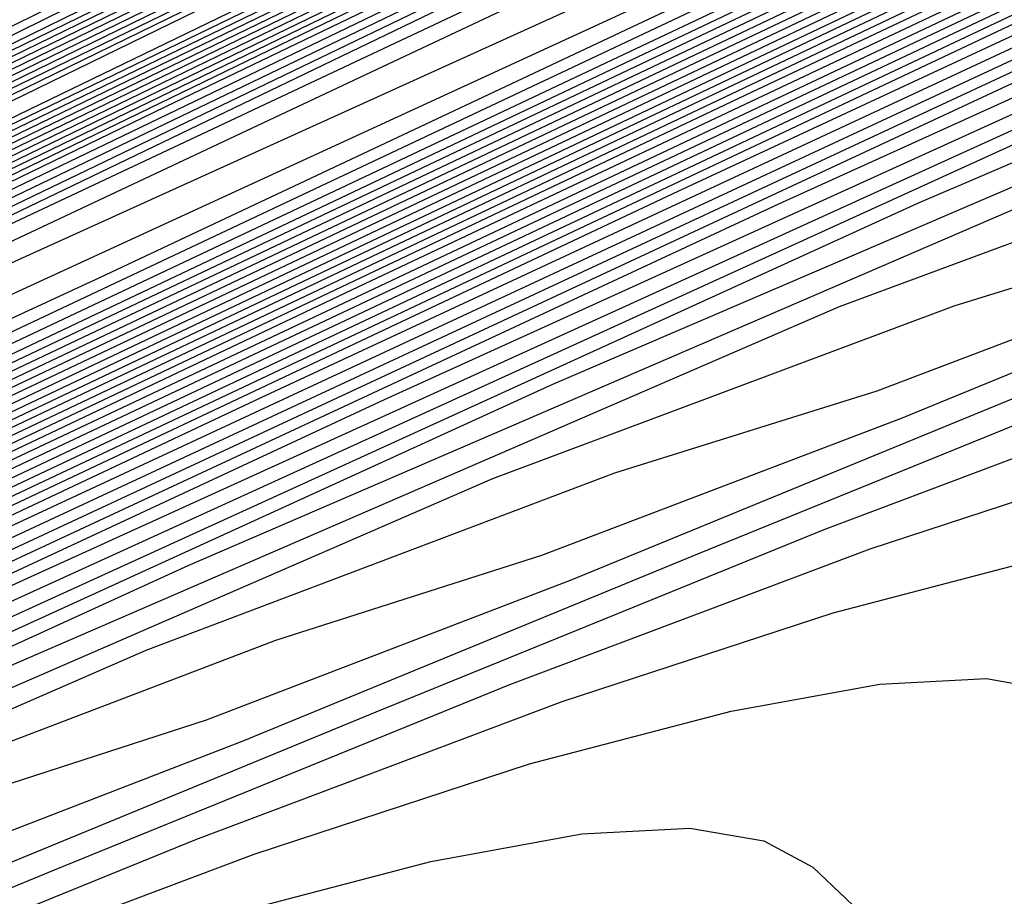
# Model space of a CAD drawing. Extents: x 3249832 to 3255657, y 13789405 to 13793316.
# Tile 527 of 656: x 3254750.23 to 3254753.07, y 13790602.14 to 13790604.67. Entities that reach past the tile are written whole.
import ezdxf

# ---------------------------------------------------------------- set-up
doc = ezdxf.new("R2010")
doc.units = 0
doc.header["$LTSCALE"] = 100
doc.header["$MEASUREMENT"] = 0
for name, color, linetype in [('GRATIO_CON', 10, 'CONTINUOUS'), ('GRATIO_ICON', 7, 'CONTINUOUS'), ('TARGETS_EAST', 7, 'CONTINUOUS')]:
    doc.layers.add(name, color=color, linetype=linetype)

# ---------------------------------------------------------------- blocks, each defined once
blk = doc.blocks.new('Gratio_032316_contours')
at = {"layer": 'GRATIO_CON', "color": 1, "linetype": 'Continuous', "flags": 128}
for points in [[(3254642.139, 13790551.7053), (3254660.6124, 13790560.6687), (3254682.3072, 13790571.2723), (3254700.7352, 13790580.305), (3254711.0317, 13790585.3564), (3254714.825, 13790587.2199), (3254715.3665, 13790587.4896), (3254715.3659, 13790587.4937), (3254715.3657, 13790587.4969), (3254715.3666, 13790587.4975), (3254715.9081, 13790587.7572), (3254719.6861, 13790589.589), (3254729.9352, 13790594.5687), (3254748.2689, 13790603.4881), (3254769.8147, 13790614.0012), (3254788.079, 13790622.9777)], [(3254643.9573, 13790552.6097), (3254661.9705, 13790561.3498), (3254683.1246, 13790571.6892), (3254701.0934, 13790580.4969), (3254711.1333, 13790585.4226), (3254714.8321, 13790587.2398), (3254715.3601, 13790587.5029), (3254715.3596, 13790587.5069), (3254715.3595, 13790587.5098), (3254715.3603, 13790587.5104), (3254715.8805, 13790587.7597), (3254719.5093, 13790589.5191), (3254729.3537, 13790594.3022), (3254746.9632, 13790602.8693), (3254767.6581, 13790612.9672), (3254785.2011, 13790621.5892)], [(3254645.7757, 13790553.5142), (3254663.3285, 13790562.0309), (3254683.9419, 13790572.1067), (3254701.4513, 13790580.6909), (3254711.2342, 13790585.4933), (3254714.8385, 13790587.2659), (3254715.3542, 13790587.5212), (3254715.853, 13790587.7617), (3254719.3325, 13790589.4492), (3254728.7721, 13790594.0356), (3254745.6576, 13790602.2505), (3254765.5015, 13790611.9331), (3254782.3232, 13790620.2006)], [(3254647.5941, 13790554.4186), (3254664.6865, 13790562.712), (3254684.7593, 13790572.5235), (3254701.8095, 13790580.8826), (3254711.336, 13790585.5591), (3254714.8458, 13790587.2852), (3254715.348, 13790587.5339), (3254715.8254, 13790587.7641), (3254719.1557, 13790589.3793), (3254728.1905, 13790593.7691), (3254744.3519, 13790601.6317), (3254763.3449, 13790610.8991), (3254779.4453, 13790618.8121)], [(3254651.2308, 13790556.2274), (3254667.4026, 13790564.0741), (3254686.3942, 13790573.3572), (3254702.526, 13790581.266), (3254711.5395, 13790585.6907), (3254714.8603, 13790587.3239), (3254715.3355, 13790587.5594), (3254715.7702, 13790587.7691), (3254718.8022, 13790589.2396), (3254727.0274, 13790593.236), (3254741.7406, 13790600.3941), (3254759.0318, 13790608.8311), (3254773.6894, 13790616.035)], [(3254653.0492, 13790557.1319), (3254668.7606, 13790564.7552), (3254687.2116, 13790573.774), (3254702.8843, 13790581.4577), (3254711.6412, 13790585.7564), (3254714.8676, 13790587.3433), (3254715.3293, 13790587.5721), (3254715.7426, 13790587.7716), (3254718.6254, 13790589.1697), (3254726.4458, 13790592.9695), (3254740.435, 13790599.7753), (3254756.8752, 13790607.7971), (3254770.8115, 13790614.6465), (3254778.5294, 13790618.5309)], [(3254646.2517, 13790553.9528), (3254654.8675, 13790558.0363), (3254670.1186, 13790565.4362), (3254688.0291, 13790574.1908), (3254703.2426, 13790581.6494), (3254711.743, 13790585.8222), (3254714.8749, 13790587.3627), (3254715.3231, 13790587.5848), (3254715.7151, 13790587.774), (3254718.4486, 13790589.0998), (3254725.8643, 13790592.703), (3254739.1294, 13790599.1565), (3254754.7186, 13790606.7631), (3254767.9336, 13790613.258), (3254775.252, 13790616.9413)], [(3254648.3232, 13790554.9771), (3254656.6859, 13790558.9407), (3254671.4766, 13790566.1173), (3254688.8465, 13790574.6076), (3254703.6008, 13790581.8411), (3254711.8447, 13790585.888), (3254714.8821, 13790587.382), (3254715.3169, 13790587.5976), (3254715.6875, 13790587.7765), (3254718.2718, 13790589.03), (3254725.2827, 13790592.4364), (3254737.8237, 13790598.5377), (3254752.562, 13790605.7291), (3254765.0557, 13790611.8694), (3254771.9746, 13790615.3518)], [(3254652.466, 13790557.0257), (3254660.3226, 13790560.7496), (3254674.1927, 13790567.4794), (3254690.4813, 13790575.4413), (3254704.3173, 13790582.2246), (3254712.0482, 13790586.0196), (3254714.8967, 13790587.4207), (3254715.3044, 13790587.623), (3254715.6323, 13790587.7815), (3254717.9183, 13790588.8903), (3254724.1196, 13790591.9033), (3254735.2124, 13790597.3001), (3254748.2489, 13790603.6611), (3254759.2998, 13790609.0924), (3254765.4198, 13790612.1726), (3254767.5973, 13790613.3706), (3254767.8046, 13790613.628), (3254767.8447, 13790613.807), (3254768.8446, 13790614.4523), (3254771.7623, 13790616.0293)], [(3254651.241, 13790556.5836), (3254654.5375, 13790558.0501), (3254662.141, 13790561.654), (3254675.5507, 13790568.1605), (3254691.2988, 13790575.8581), (3254704.6756, 13790582.4163), (3254712.1499, 13790586.0854), (3254714.904, 13790587.4401), (3254715.2982, 13790587.6357), (3254715.6047, 13790587.7839), (3254717.7415, 13790588.8204), (3254723.538, 13790591.6368), (3254733.9068, 13790596.6813), (3254746.0923, 13790602.627), (3254756.4219, 13790607.7038), (3254762.1424, 13790610.583), (3254764.1778, 13790611.7028), (3254764.3715, 13790611.9434), (3254764.4337, 13790612.1232), (3254765.5415, 13790612.8137), (3254768.7386, 13790614.5249), (3254774.566, 13790617.5186)]]:
    blk.add_lwpolyline(points, dxfattribs=at)
at = {"layer": 'GRATIO_CON', "color": 5, "linetype": 'Continuous', "flags": 128}
for points in [[(3254645.4599, 13790553.036), (3254663.069, 13790561.7623), (3254683.7862, 13790571.9554), (3254701.3959, 13790580.5965), (3254711.2365, 13790585.4241), (3254714.8618, 13790587.205), (3254715.3792, 13790587.4629), (3254715.3785, 13790587.4674), (3254715.3782, 13790587.4709), (3254715.379, 13790587.4719), (3254715.9133, 13790587.7279), (3254719.64, 13790589.5343), (3254729.7495, 13790594.4457), (3254747.8375, 13790603.2357), (3254769.1201, 13790613.5531), (3254787.2186, 13790622.2657)], [(3254649.9599, 13790555.2348), (3254666.4373, 13790563.4004), (3254685.823, 13790572.9383), (3254702.301, 13790581.0241), (3254711.5092, 13790585.5415), (3254714.9015, 13790587.208), (3254715.3856, 13790587.4496), (3254715.3848, 13790587.4542), (3254715.3844, 13790587.458), (3254715.3852, 13790587.4591), (3254715.9013, 13790587.7061), (3254719.4996, 13790589.4499), (3254729.2606, 13790594.1916), (3254746.7248, 13790602.6782), (3254767.2733, 13790612.6396), (3254784.7474, 13790621.0516)], [(3254645.8078, 13790553.0477), (3254654.4599, 13790557.4337), (3254669.8056, 13790565.0385), (3254687.8597, 13790573.9222), (3254703.2055, 13790581.4548), (3254711.7805, 13790585.6657), (3254714.9395, 13790587.2206), (3254715.3915, 13790587.4448), (3254715.8892, 13790587.6839), (3254719.3592, 13790589.3654), (3254728.7717, 13790593.9374), (3254745.612, 13790602.1206), (3254765.4264, 13790611.7261), (3254782.2763, 13790619.8376)], [(3254650.9146, 13790555.5543), (3254658.9599, 13790559.6325), (3254673.1739, 13790566.6765), (3254689.8966, 13790574.9051), (3254704.1107, 13790581.8824), (3254712.0533, 13790585.783), (3254714.9794, 13790587.2235), (3254715.3982, 13790587.4313), (3254715.8776, 13790587.6614), (3254719.2191, 13790589.2805), (3254728.2829, 13790593.683), (3254744.4993, 13790601.563), (3254763.5796, 13790610.8126), (3254779.8051, 13790618.6235)], [(3254649.0895, 13790554.2614), (3254654.3182, 13790556.9458), (3254657.5919, 13790558.6919), (3254661.1283, 13790560.5677), (3254667.9599, 13790564.0302), (3254679.9106, 13790569.9526), (3254693.9704, 13790576.8709), (3254705.921, 13790582.737), (3254712.5988, 13790586.0165), (3254715.0585, 13790587.2285), (3254715.4093, 13790587.4057), (3254715.4091, 13790587.4086), (3254715.4097, 13790587.4091), (3254715.4114, 13790587.4072), (3254715.8544, 13790587.617), (3254718.939, 13790589.1106), (3254727.3053, 13790593.1741), (3254742.2739, 13790600.4477), (3254759.8859, 13790608.9855), (3254774.8628, 13790616.1954)], [(3254652.9316, 13790556.1611), (3254659.0279, 13790559.2737), (3254662.7531, 13790561.2358), (3254666.2352, 13790563.0744), (3254672.4599, 13790566.2291), (3254683.2789, 13790571.5906), (3254696.0073, 13790577.8537), (3254706.8262, 13790583.1644), (3254712.8717, 13790586.1333), (3254715.0984, 13790587.2306), (3254715.416, 13790587.3911), (3254715.416, 13790587.3939), (3254715.4167, 13790587.3946), (3254715.4184, 13790587.393), (3254715.843, 13790587.5942), (3254718.799, 13790589.0255), (3254726.8166, 13790592.9197), (3254741.1612, 13790599.8901), (3254758.039, 13790608.072), (3254772.3917, 13790614.9813)], [(3254648.5889, 13790553.912), (3254656.7738, 13790558.0608), (3254663.7375, 13790561.6017), (3254667.9142, 13790563.7796), (3254671.342, 13790565.581), (3254676.9599, 13790568.4279), (3254686.6472, 13790573.2286), (3254698.0442, 13790578.8366), (3254707.7315, 13790583.5918), (3254713.1445, 13790586.2502), (3254715.1383, 13790587.2327), (3254715.4228, 13790587.3765), (3254715.4229, 13790587.3793), (3254715.4236, 13790587.3802), (3254715.4253, 13790587.3788), (3254715.8315, 13790587.5713), (3254718.659, 13790588.9404), (3254726.3278, 13790592.6653), (3254740.0485, 13790599.3324), (3254756.1922, 13790607.1585), (3254769.9205, 13790613.7673), (3254777.6832, 13790617.4194)], [(3254651.4104, 13790555.3035), (3254660.616, 13790559.9605), (3254668.4472, 13790563.9297), (3254673.0754, 13790566.3235), (3254676.4489, 13790568.0877), (3254681.4599, 13790570.6267), (3254690.0155, 13790574.8666), (3254700.0811, 13790579.8195), (3254708.6367, 13790584.0191), (3254713.4173, 13790586.367), (3254715.1783, 13790587.2348), (3254715.4296, 13790587.362), (3254715.4297, 13790587.3647), (3254715.4306, 13790587.3657), (3254715.4323, 13790587.3646), (3254715.8201, 13790587.5485), (3254718.5189, 13790588.8554), (3254725.8391, 13790592.4108), (3254738.9357, 13790598.7748), (3254754.3453, 13790606.2449), (3254767.4494, 13790612.5532), (3254774.8722, 13790616.0455)], [(3254647.5106, 13790553.2224), (3254657.0534, 13790558.0863), (3254668.3003, 13790563.7598), (3254677.8665, 13790568.5857), (3254683.3978, 13790571.4112), (3254686.6626, 13790573.101), (3254690.46, 13790575.0244), (3254696.7522, 13790578.1426), (3254704.1549, 13790581.7852), (3254710.4471, 13790584.8739), (3254713.963, 13790586.6006), (3254715.2582, 13790587.2389), (3254715.4431, 13790587.3328), (3254715.4435, 13790587.3354), (3254715.4445, 13790587.3367), (3254715.4462, 13790587.3361), (3254715.7971, 13790587.5028), (3254718.2389, 13790588.6852), (3254724.8615, 13790591.9019), (3254736.7103, 13790597.6595), (3254750.6516, 13790604.4179), (3254762.5071, 13790610.1251), (3254769.2501, 13790613.2977), (3254772.4608, 13790614.7267)], [(3254691.7695, 13790575.6077), (3254694.96, 13790577.2233), (3254700.1205, 13790579.7806), (3254706.1918, 13790582.7681), (3254711.3523, 13790585.3012), (3254714.2359, 13790586.7174), (3254715.2981, 13790587.241), (3254715.4499, 13790587.3183), (3254715.4504, 13790587.3208), (3254715.4515, 13790587.3223), (3254715.4532, 13790587.3219), (3254715.7857, 13790587.4799), (3254718.0989, 13790588.6002), (3254724.3728, 13790591.6475), (3254735.5976, 13790597.1019), (3254748.8048, 13790603.5044), (3254760.036, 13790608.911), (3254766.439, 13790611.9238), (3254769.587, 13790613.3281), (3254772.1591, 13790614.4553)], [(3254687.2858, 13790573.2417), (3254693.7202, 13790576.4989), (3254696.8763, 13790578.1144), (3254699.46, 13790579.4221), (3254703.4888, 13790581.4187), (3254708.2287, 13790583.751), (3254712.2575, 13790585.7286), (3254714.5087, 13790586.8342), (3254715.338, 13790587.2431), (3254715.4567, 13790587.3037), (3254715.4573, 13790587.3062), (3254715.4584, 13790587.3078), (3254715.4602, 13790587.3077), (3254715.7742, 13790587.4571), (3254717.9589, 13790588.5151), (3254723.884, 13790591.393), (3254734.4849, 13790596.5443), (3254746.9579, 13790602.5908), (3254757.5648, 13790607.6969), (3254763.628, 13790610.5499), (3254766.7132, 13790611.9296), (3254769.4468, 13790613.139), (3254773.8018, 13790615.1582)], [(3254691.9954, 13790575.5697), (3254698.8813, 13790579.0427), (3254701.9832, 13790580.621), (3254703.96, 13790581.621), (3254706.8571, 13790583.0567), (3254710.2655, 13790584.7338), (3254713.1627, 13790586.1559), (3254714.7816, 13790586.951), (3254715.378, 13790587.2452), (3254715.4634, 13790587.2891), (3254715.4641, 13790587.2915), (3254715.4654, 13790587.2933), (3254715.4671, 13790587.2935), (3254715.7628, 13790587.4342), (3254717.8189, 13790588.43), (3254723.3953, 13790591.1386), (3254733.3722, 13790595.9866), (3254745.1111, 13790601.6773), (3254755.0937, 13790606.4829), (3254760.817, 13790609.176), (3254763.8393, 13790610.531), (3254766.7345, 13790611.8227), (3254771.4153, 13790614)], [(3254687.5111, 13790573.2582), (3254701.4147, 13790580.2257), (3254709.2037, 13790584.1304), (3254712.1969, 13790585.6344), (3254712.96, 13790586.0188), (3254713.5937, 13790586.3332), (3254714.3394, 13790586.7008), (3254714.9737, 13790587.0132), (3254715.3288, 13790587.1891), (3254715.4606, 13790587.2552), (3254715.4811, 13790587.2651), (3254715.7399, 13790587.3885), (3254717.5388, 13790588.2599), (3254722.4177, 13790590.6297), (3254731.1468, 13790594.8713), (3254741.4174, 13790599.8502), (3254750.1514, 13790604.0547), (3254755.1949, 13790606.4282), (3254758.0917, 13790607.7338), (3254761.31, 13790609.19), (3254766.6422, 13790611.6836), (3254773.1773, 13790614.7751)], [(3254650.9017, 13790554.6653), (3254658.8371, 13790558.7771), (3254673.0892, 13790565.9887), (3254689.8746, 13790574.4203), (3254704.1484, 13790581.5711), (3254712.1263, 13790585.5666), (3254715.0665, 13790587.04), (3254715.4881, 13790587.251), (3254715.7284, 13790587.3657), (3254717.3988, 13790588.1749), (3254721.929, 13790590.3752), (3254730.0341, 13790594.3137), (3254739.5705, 13790598.9367), (3254747.6802, 13790602.8407), (3254752.3838, 13790605.0543), (3254755.2179, 13790606.3353), (3254758.5977, 13790607.8737), (3254764.2556, 13790610.5253), (3254771.1907, 13790613.8082)], [(3254652.1037, 13790555.2502), (3254659.8925, 13790559.2859), (3254673.8812, 13790566.3638), (3254690.3563, 13790574.639), (3254704.3657, 13790581.6567), (3254712.195, 13790585.5772), (3254715.0794, 13790587.0229), (3254715.4916, 13790587.2315), (3254715.4923, 13790587.2341), (3254715.4936, 13790587.2363), (3254715.4952, 13790587.2371), (3254715.717, 13790587.343), (3254717.2588, 13790588.0898), (3254721.4402, 13790590.1208), (3254728.9214, 13790593.7561), (3254737.7237, 13790598.0232), (3254745.2091, 13790601.6266), (3254749.5728, 13790603.6804), (3254752.344, 13790604.9367), (3254755.8855, 13790606.5574), (3254761.8691, 13790609.3671), (3254769.2041, 13790612.8413), (3254776.1088, 13790616.118)], [(3254650.5295, 13790554.2765), (3254653.3056, 13790555.8352), (3254660.9478, 13790559.7949), (3254674.6731, 13790566.7396), (3254690.838, 13790574.8591), (3254704.5835, 13790581.7451), (3254712.2651, 13790585.5926), (3254715.0949, 13790587.012), (3254715.4992, 13790587.2173), (3254715.4997, 13790587.2202), (3254715.5008, 13790587.2224), (3254715.5022, 13790587.2231), (3254715.7056, 13790587.3202), (3254717.1188, 13790588.0047), (3254720.9515, 13790589.8664), (3254727.8087, 13790593.1984), (3254735.8769, 13790597.1097), (3254742.7379, 13790600.4126), (3254746.7617, 13790602.3065), (3254749.4702, 13790603.5381), (3254753.1732, 13790605.2411), (3254759.4825, 13790608.2089), (3254767.2174, 13790611.8744), (3254774.4989, 13790615.3301)], [(3254653.0399, 13790555.5064), (3254655.7096, 13790557.0052), (3254663.0585, 13790560.8129), (3254676.257, 13790567.4911), (3254691.8012, 13790575.2992), (3254705.0188, 13790581.9215), (3254712.405, 13790585.6223), (3254715.1255, 13790586.9884), (3254715.5137, 13790587.187), (3254715.5139, 13790587.1907), (3254715.5149, 13790587.1935), (3254715.5162, 13790587.1948), (3254715.6827, 13790587.2745), (3254716.8387, 13790587.8346), (3254719.9739, 13790589.3575), (3254725.5832, 13790592.0832), (3254732.1832, 13790595.2826), (3254737.7956, 13790597.9844), (3254741.1396, 13790599.5586), (3254743.7225, 13790600.741), (3254747.7487, 13790602.6085), (3254754.7095, 13790605.8925), (3254763.2441, 13790609.9406), (3254771.2789, 13790613.7544)], [(3254692.2829, 13790575.5193), (3254705.2366, 13790582.0098), (3254712.4751, 13790585.6374), (3254715.1409, 13790586.9771), (3254715.5211, 13790587.1724), (3254715.5211, 13790587.1764), (3254715.522, 13790587.1793), (3254715.5233, 13790587.1807), (3254715.6712, 13790587.2517), (3254716.6987, 13790587.7496), (3254719.4852, 13790589.103), (3254724.4705, 13790591.5255), (3254730.3363, 13790594.3691), (3254735.3245, 13790596.7704), (3254738.3286, 13790598.1847), (3254740.8487, 13790599.3424), (3254745.0364, 13790601.2922), (3254752.3229, 13790604.7343), (3254761.2575, 13790608.9736), (3254769.6689, 13790612.9665), (3254775.8378, 13790615.8811)], [(3254677.8408, 13790568.2426), (3254692.7645, 13790575.7394), (3254705.4543, 13790582.0981), (3254712.5451, 13790585.6526), (3254715.1564, 13790586.9658), (3254715.5285, 13790587.1578), (3254715.5284, 13790587.1621), (3254715.5291, 13790587.1652), (3254715.5303, 13790587.1667), (3254715.6598, 13790587.2289), (3254716.5587, 13790587.6645), (3254718.9964, 13790588.8486), (3254723.3578, 13790590.9679), (3254728.4895, 13790593.4556), (3254732.8533, 13790595.5563), (3254735.5176, 13790596.8108), (3254737.9749, 13790597.9438), (3254742.3242, 13790599.9759), (3254749.9364, 13790603.5761), (3254759.2708, 13790608.0067), (3254768.0589, 13790612.1786), (3254774.5039, 13790615.224)], [(3254678.6327, 13790568.6184), (3254693.2462, 13790575.9595), (3254705.672, 13790582.1864), (3254712.6152, 13790585.6677), (3254715.1718, 13790586.9544), (3254715.5359, 13790587.1432), (3254715.5356, 13790587.1479), (3254715.5363, 13790587.151), (3254715.5373, 13790587.1526), (3254715.6484, 13790587.2061), (3254716.4187, 13790587.5794), (3254718.5077, 13790588.5941), (3254722.2451, 13790590.4102), (3254726.6426, 13790592.542), (3254730.3822, 13790594.3422), (3254732.7065, 13790595.4369), (3254735.101, 13790596.5452), (3254739.6119, 13790598.6596), (3254747.5498, 13790602.4179), (3254757.2842, 13790607.0398), (3254766.4489, 13790611.3907), (3254773.17, 13790614.5669)], [(3254680.2165, 13790569.3699), (3254694.2095, 13790576.3997), (3254706.1075, 13790582.363), (3254712.7553, 13790585.698), (3254715.2027, 13790586.9318), (3254715.5507, 13790587.114), (3254715.5501, 13790587.1193), (3254715.5505, 13790587.1228), (3254715.5514, 13790587.1245), (3254715.6255, 13790587.1605), (3254716.1386, 13790587.4093), (3254717.5302, 13790588.0852), (3254720.0197, 13790589.295), (3254722.9489, 13790590.715), (3254725.4399, 13790591.9141), (3254727.0844, 13790592.6891), (3254729.3534, 13790593.7481), (3254734.1874, 13790596.027), (3254742.7767, 13790600.1014), (3254753.3109, 13790605.106), (3254763.2289, 13790609.8149), (3254770.5022, 13790613.2526), (3254775.2309, 13790615.445)], [(3254681.0084, 13790569.7457), (3254694.6911, 13790576.6198), (3254706.3252, 13790582.4514), (3254712.8253, 13790585.7131), (3254715.2181, 13790586.9205), (3254715.5581, 13790587.0994), (3254715.5573, 13790587.105), (3254715.5577, 13790587.1086), (3254715.5585, 13790587.1105), (3254715.614, 13790587.1377), (3254715.9986, 13790587.3243), (3254717.0414, 13790587.8308), (3254718.907, 13790588.7373), (3254721.1021, 13790589.8014), (3254722.9687, 13790590.7), (3254724.2734, 13790591.3152), (3254726.4795, 13790592.3495), (3254731.4751, 13790594.7106), (3254740.3902, 13790598.9432), (3254751.3242, 13790604.1391), (3254761.6189, 13790609.027), (3254769.1683, 13790612.5955), (3254774.0756, 13790614.8726)], [(3254681.8003, 13790570.1215), (3254695.1728, 13790576.8399), (3254706.5429, 13790582.5397), (3254712.8954, 13790585.7283), (3254715.2336, 13790586.9092), (3254715.5655, 13790587.0848), (3254715.5646, 13790587.0908), (3254715.5648, 13790587.0945), (3254715.5655, 13790587.0964), (3254715.6026, 13790587.1149), (3254715.8586, 13790587.2392), (3254716.5526, 13790587.5763), (3254717.7943, 13790588.1797), (3254719.2552, 13790588.8879), (3254720.4976, 13790589.486), (3254721.4623, 13790589.9413), (3254723.6057, 13790590.9509), (3254728.7628, 13790593.3943), (3254738.0036, 13790597.785), (3254749.3376, 13790603.1722), (3254760.0089, 13790608.2391), (3254767.8344, 13790611.9384), (3254772.9202, 13790614.3002)], [(3254735.6171, 13790596.6268), (3254747.3509, 13790602.2053), (3254758.3989, 13790607.4512), (3254766.5005, 13790611.2813), (3254771.7648, 13790613.7278)], [(3254684.1761, 13790571.2487), (3254696.618, 13790577.4994), (3254707.1969, 13790582.802), (3254713.1074, 13790585.7679), (3254715.2826, 13790586.8659), (3254715.5906, 13790587.0293), (3254715.5881, 13790587.0358), (3254715.5865, 13790587.0411), (3254715.5857, 13790587.0455), (3254715.5857, 13790587.0491), (3254715.5862, 13790587.0517), (3254715.5868, 13790587.0533), (3254715.8668, 13790587.1867), (3254717.823, 13790588.1171), (3254723.1317, 13790590.6428), (3254732.719, 13790595.2041), (3254744.5101, 13790600.8106), (3254755.6802, 13790606.114), (3254763.9812, 13790610.0377), (3254769.4727, 13790612.5918), (3254772.7913, 13790614.058)], [(3254684.968, 13790571.6245), (3254697.0997, 13790577.7194), (3254707.4147, 13790582.8902), (3254713.1775, 13790585.7827), (3254715.2982, 13790586.854), (3254715.5983, 13790587.014), (3254715.5956, 13790587.0209), (3254715.5938, 13790587.0266), (3254715.5929, 13790587.0311), (3254715.5928, 13790587.0347), (3254715.5933, 13790587.0371), (3254715.5941, 13790587.0382), (3254715.8655, 13790587.1668), (3254717.7598, 13790588.067), (3254722.9002, 13790590.5119), (3254732.1888, 13790594.9308), (3254743.6448, 13790600.3775), (3254754.5666, 13790605.5623), (3254762.7944, 13790609.4506), (3254768.3357, 13790612.0281), (3254771.74, 13790613.536)], [(3254685.7599, 13790572.0002), (3254697.5813, 13790577.9395), (3254707.6325, 13790582.9783), (3254713.2477, 13790585.7974), (3254715.3139, 13790586.8421), (3254715.6059, 13790586.9987), (3254715.6031, 13790587.0061), (3254715.6012, 13790587.0121), (3254715.6002, 13790587.0168), (3254715.6, 13790587.0202), (3254715.6005, 13790587.0224), (3254715.6014, 13790587.0231), (3254715.8641, 13790587.1469), (3254717.6967, 13790588.0169), (3254722.6687, 13790590.3811), (3254731.6586, 13790594.6574), (3254742.7795, 13790599.9444), (3254753.4529, 13790605.0106), (3254761.6075, 13790608.8634), (3254767.1987, 13790611.4645), (3254770.6888, 13790613.014), (3254772.5688, 13790613.737)], [(3254686.5518, 13790572.376), (3254698.063, 13790578.1595), (3254707.8503, 13790583.0665), (3254713.3179, 13790585.8122), (3254715.3295, 13790586.8301), (3254715.6136, 13790586.9834), (3254715.6106, 13790586.9912), (3254715.6085, 13790586.9975), (3254715.6074, 13790587.0024), (3254715.6072, 13790587.0058), (3254715.6076, 13790587.0078), (3254715.6086, 13790587.008), (3254715.8627, 13790587.127), (3254717.6335, 13790587.9669), (3254722.4373, 13790590.2503), (3254731.1285, 13790594.3841), (3254741.9141, 13790599.5112), (3254752.3392, 13790604.4589), (3254760.4207, 13790608.2763), (3254766.0618, 13790610.9008), (3254769.6376, 13790612.4919), (3254771.5699, 13790613.2422)], [(3254740.1834, 13790598.645), (3254750.1119, 13790603.3555), (3254758.047, 13790607.102), (3254763.7878, 13790609.7735), (3254767.5351, 13790611.4478), (3254769.5723, 13790612.2526), (3254770.5131, 13790612.5133), (3254771.0542, 13790612.605), (3254771.7483, 13790612.8231)], [(3254739.3181, 13790598.2119), (3254748.9983, 13790602.8038), (3254756.8601, 13790606.5149), (3254762.6509, 13790609.2098), (3254766.4839, 13790610.9258), (3254768.5735, 13790611.7578), (3254769.5359, 13790612.0316), (3254770.0882, 13790612.131), (3254770.7995, 13790612.358), (3254771.6467, 13790612.6884)], [(3254738.4527, 13790597.7787), (3254747.8846, 13790602.2521), (3254755.6733, 13790605.9278), (3254761.5139, 13790608.6462), (3254765.4327, 13790610.4038), (3254767.5746, 13790611.263), (3254768.5586, 13790611.55), (3254769.1222, 13790611.657), (3254769.8506, 13790611.8928), (3254770.7199, 13790612.2331), (3254771.5537, 13790612.5702)], [(3254737.5874, 13790597.3456), (3254746.7709, 13790601.7004), (3254754.4864, 13790605.3406), (3254760.3769, 13790608.0825), (3254764.3815, 13790609.8817), (3254766.5758, 13790610.7681), (3254767.5814, 13790611.0683), (3254768.1563, 13790611.1829), (3254768.9018, 13790611.4277), (3254769.7931, 13790611.7779), (3254770.6487, 13790612.1239), (3254771.3243, 13790612.3782)], [(3254744.5436, 13790600.597), (3254752.1128, 13790604.1664), (3254758.103, 13790606.9552), (3254762.279, 13790608.8376), (3254764.5781, 13790609.7785), (3254765.6269, 13790610.105), (3254766.2243, 13790610.2349), (3254767.0041, 13790610.4973), (3254767.9395, 13790610.8674), (3254768.8386, 13790611.2314), (3254769.5488, 13790611.4987), (3254770.0744, 13790611.6706), (3254770.4594, 13790611.7717), (3254770.744, 13790611.8211), (3254770.9541, 13790611.8178), (3254771.1122, 13790611.7559)], [(3254743.4299, 13790600.0453), (3254750.9259, 13790603.5792), (3254756.966, 13790606.3915), (3254761.2278, 13790608.3156), (3254763.5793, 13790609.2837)], [(3254742.3163, 13790599.4936), (3254749.7391, 13790602.9921), (3254755.829, 13790605.8278), (3254760.1766, 13790607.7936), (3254762.5805, 13790608.7889)], [(3254741.2026, 13790598.9419), (3254748.5522, 13790602.4049), (3254754.692, 13790605.2642), (3254759.1254, 13790607.2715), (3254761.5817, 13790608.2941), (3254762.6952, 13790608.66)], [(3254738.9753, 13790597.8385), (3254746.1785, 13790601.2307), (3254752.4181, 13790604.1369), (3254757.0229, 13790606.2274), (3254759.584, 13790607.3045), (3254760.7407, 13790607.6967), (3254761.3944, 13790607.8647), (3254762.2599, 13790608.1715), (3254763.3056, 13790608.5911)], [(3254737.8616, 13790597.2868), (3254744.9917, 13790600.6435), (3254751.2811, 13790603.5732), (3254755.9717, 13790605.7054), (3254758.5852, 13790606.8096), (3254759.7635, 13790607.215), (3254760.4284, 13790607.3906), (3254761.311, 13790607.7064), (3254762.3788, 13790608.1359)], [(3254743.8048, 13790600.0564), (3254750.1441, 13790603.0095), (3254754.9205, 13790605.1834), (3254757.5864, 13790606.3148), (3254758.7862, 13790606.7334), (3254759.4624, 13790606.9166), (3254760.3622, 13790607.2412), (3254761.452, 13790607.6806), (3254762.5033, 13790608.1075)], [(3254742.618, 13790599.4693), (3254749.0072, 13790602.4459), (3254753.8692, 13790604.6613), (3254756.5875, 13790605.82), (3254757.809, 13790606.2517), (3254758.4965, 13790606.4426), (3254759.4133, 13790606.7761), (3254760.5252, 13790607.2254), (3254761.5983, 13790607.6612), (3254762.4465, 13790607.9804)], [(3254740.2443, 13790598.295), (3254746.7332, 13790601.3185), (3254751.7668, 13790603.6172), (3254754.5899, 13790604.8304), (3254755.8545, 13790605.2884), (3254756.5645, 13790605.4945), (3254757.5156, 13790605.8457), (3254758.6716, 13790606.3149), (3254759.7882, 13790606.7686), (3254760.6709, 13790607.1009), (3254761.3243, 13790607.3146), (3254761.8028, 13790607.4402), (3254762.1558, 13790607.503), (3254762.412, 13790607.5089)], [(3254739.0575, 13790597.7078), (3254745.5962, 13790600.7549), (3254750.7156, 13790603.0952), (3254753.591, 13790604.3356), (3254754.8773, 13790604.8068), (3254755.5985, 13790605.0205), (3254756.5668, 13790605.3806), (3254757.7448, 13790605.8597), (3254758.8832, 13790606.3224), (3254759.7831, 13790606.6611), (3254760.4493, 13790606.879), (3254760.9372, 13790607.0071), (3254761.297, 13790607.0712), (3254761.5578, 13790607.078), (3254761.7434, 13790607.0289), (3254761.8767, 13790606.9314), (3254761.9763, 13790606.8159), (3254762.0603, 13790606.7184), (3254762.1428, 13790606.6643), (3254762.2243, 13790606.6346), (3254762.3018, 13790606.5995)], [(3254744.4593, 13790600.1912), (3254749.6643, 13790602.5732), (3254752.5922, 13790603.8408), (3254753.9, 13790604.3251)], [(3254743.3223, 13790599.6276), (3254748.6131, 13790602.0511), (3254751.5934, 13790603.346), (3254752.9228, 13790603.8434), (3254753.6665, 13790604.0724)], [(3254741.0483, 13790598.5002), (3254746.5107, 13790601.007), (3254749.5957, 13790602.3563), (3254750.9683, 13790602.8801), (3254751.7346, 13790603.1243), (3254752.7714, 13790603.5199), (3254754.0377, 13790604.0387)], [(3254739.9114, 13790597.9366), (3254745.4594, 13790600.485), (3254748.5969, 13790601.8615), (3254749.9911, 13790602.3985), (3254750.7686, 13790602.6503), (3254751.8225, 13790603.0548), (3254753.1109, 13790603.5834)], [(3254744.4082, 13790599.963), (3254747.5981, 13790601.3667), (3254749.0138, 13790601.9168), (3254749.8026, 13790602.1762), (3254750.8737, 13790602.5896), (3254752.1841, 13790603.1282), (3254753.453, 13790603.6447)], [(3254743.357, 13790599.4409), (3254746.5992, 13790600.8719), (3254748.0366, 13790601.4352), (3254748.8366, 13790601.7022), (3254749.9249, 13790602.1245), (3254751.2573, 13790602.6729), (3254752.5479, 13790603.1984), (3254753.5686, 13790603.5826)], [(3254744.6016, 13790599.8823), (3254746.0821, 13790600.4718), (3254746.9047, 13790600.7541), (3254748.0272, 13790601.1941), (3254749.4038, 13790601.7624), (3254750.7378, 13790602.3059), (3254751.793, 13790602.7031), (3254752.5742, 13790602.9586), (3254753.1462, 13790603.1087)], [(3254743.6028, 13790599.3875), (3254745.1048, 13790599.9902), (3254745.9387, 13790600.2801), (3254747.0783, 13790600.729), (3254748.477, 13790601.3072), (3254749.8328, 13790601.8596), (3254750.9053, 13790602.2633), (3254751.6991, 13790602.523), (3254752.2806, 13790602.6756), (3254752.7088, 13790602.7532), (3254753.0158, 13790602.769), (3254753.2264, 13790602.7317)], [(3254744.1321, 13790599.5106), (3254744.9727, 13790599.8061), (3254746.1295, 13790600.2638), (3254747.5502, 13790600.8519), (3254748.9278, 13790601.4134), (3254750.0175, 13790601.8235), (3254750.8241, 13790602.0874), (3254751.4149, 13790602.2424), (3254751.85, 13790602.3214), (3254752.1615, 13790602.3381), (3254752.3747, 13790602.3019), (3254752.5152, 13790602.2255), (3254752.6114, 13790602.1345), (3254752.6923, 13790602.0581), (3254752.7801, 13790602.0166), (3254752.8711, 13790601.9947), (3254752.9549, 13790601.9682), (3254753.0233, 13790601.9192), (3254753.0758, 13790601.8551)]]:
    blk.add_lwpolyline(points, dxfattribs=at)
at = {"layer": 'GRATIO_ICON', "color": 7, "linetype": 'Continuous', "flags": 128}
for points in [[(3254649.4124, 13790555.323), (3254666.0445, 13790563.393), (3254685.5768, 13790572.9403), (3254702.1678, 13790581.0743), (3254711.4377, 13790585.6249), (3254714.8531, 13790587.3046), (3254715.3418, 13790587.5467), (3254715.7978, 13790587.7666), (3254718.979, 13790589.3094), (3254727.609, 13790593.5026), (3254743.0463, 13790601.0129), (3254761.1884, 13790609.8651), (3254776.5674, 13790617.4236)], [(3254650.3946, 13790556.0014), (3254658.5043, 13790559.8452), (3254672.8347, 13790566.7984), (3254689.6639, 13790575.0245), (3254703.9591, 13790582.0328), (3254711.9464, 13790585.9538), (3254714.8894, 13790587.4014), (3254715.3107, 13790587.6103), (3254715.6599, 13790587.779), (3254718.095, 13790588.9601), (3254724.7011, 13790592.1699), (3254736.5181, 13790597.9189), (3254750.4054, 13790604.6951), (3254762.1777, 13790610.4809), (3254768.6972, 13790613.7622), (3254771.0169, 13790615.0384), (3254771.2377, 13790615.3126)], [(3254652.4307, 13790556.1481), (3254656.0215, 13790558.061), (3254663.4599, 13790561.8314), (3254676.5423, 13790568.3146), (3254691.9335, 13790575.888), (3254705.0159, 13790582.3099), (3254712.3263, 13790585.9001), (3254715.0195, 13790587.2261), (3254715.4051, 13790587.4175), (3254715.8661, 13790587.6387), (3254719.079, 13790589.1955), (3254727.7941, 13790593.4286), (3254743.3866, 13790601.0054), (3254761.7327, 13790609.8991), (3254777.334, 13790617.4094)], [(3254645.557, 13790552.2637), (3254654.2319, 13790556.6949), (3254664.4581, 13790561.8601), (3254673.1568, 13790566.2577), (3254678.2366, 13790568.8673), (3254681.5558, 13790570.5944), (3254685.96, 13790572.8256), (3254693.3838, 13790576.5046), (3254702.118, 13790580.8023), (3254709.5419, 13790584.4465), (3254713.6902, 13790586.4838), (3254715.2182, 13790587.2369), (3254715.4363, 13790587.3474), (3254715.4366, 13790587.35), (3254715.4375, 13790587.3512), (3254715.4393, 13790587.3504), (3254715.8086, 13790587.5256), (3254718.3789, 13790588.7703), (3254725.3503, 13790592.1564), (3254737.823, 13790598.2172), (3254752.4985, 13790605.3314), (3254764.9782, 13790611.3391), (3254772.0611, 13790614.6716)], [(3254743.2642, 13790600.7638), (3254752.6225, 13790605.2688), (3254758.0059, 13790607.8021), (3254760.9655, 13790609.1324), (3254764.0223, 13790610.5063), (3254769.0287, 13790612.8418), (3254775.164, 13790615.742)], [(3254651.7847, 13790554.8915), (3254654.5076, 13790556.4202), (3254662.0031, 13790560.3039), (3254675.4651, 13790567.1153), (3254691.3196, 13790575.0792), (3254704.8011, 13790581.8331), (3254712.335, 13790585.6071), (3254715.1101, 13790586.9997), (3254715.5062, 13790587.2016), (3254715.5066, 13790587.205), (3254715.5077, 13790587.2076), (3254715.5092, 13790587.2088), (3254715.6941, 13790587.2973), (3254716.9787, 13790587.9197), (3254720.4627, 13790589.6119), (3254726.696, 13790592.6408), (3254734.03, 13790596.1961), (3254740.2668, 13790599.1985), (3254743.9507, 13790600.9325), (3254746.5964, 13790602.1395), (3254750.4609, 13790603.9248), (3254757.096, 13790607.0507), (3254765.2308, 13790610.9075), (3254772.8889, 13790614.5422)], [(3254679.4246, 13790568.9942), (3254693.7278, 13790576.1796), (3254705.8897, 13790582.2747), (3254712.6852, 13790585.6828), (3254715.1872, 13790586.9431), (3254715.5433, 13790587.1286), (3254715.5429, 13790587.1336), (3254715.5434, 13790587.1369), (3254715.5444, 13790587.1386), (3254715.6369, 13790587.1833), (3254716.2787, 13790587.4944), (3254718.0189, 13790588.3397), (3254721.1324, 13790589.8526), (3254724.7958, 13790591.6285), (3254727.911, 13790593.1282), (3254729.8955, 13790594.063), (3254732.2272, 13790595.1466), (3254736.8996, 13790597.3433), (3254745.1633, 13790601.2597), (3254755.2975, 13790606.0729), (3254764.8389, 13790610.6028), (3254771.8361, 13790613.9098)], [(3254683.3842, 13790570.8729), (3254696.1363, 13790577.2794), (3254706.9791, 13790582.7139), (3254713.0372, 13790585.7532), (3254715.2669, 13790586.8778), (3254715.5829, 13790587.0446), (3254715.5806, 13790587.0506), (3254715.5791, 13790587.0557), (3254715.5784, 13790587.0599), (3254715.8668, 13790587.2007), (3254717.8851, 13790588.1638), (3254723.3626, 13790590.7721), (3254733.249, 13790595.477), (3254745.3755, 13790601.2437), (3254756.7939, 13790606.6657), (3254765.1681, 13790610.6249), (3254770.6097, 13790613.1555), (3254773.8425, 13790614.5801)], [(3254687.3437, 13790572.7518), (3254698.5447, 13790578.3795), (3254708.0681, 13790583.1546), (3254713.3881, 13790585.8269), (3254715.3451, 13790586.8182), (3254715.6212, 13790586.9681), (3254715.6181, 13790586.9764), (3254715.6159, 13790586.983), (3254715.6147, 13790586.988), (3254715.6143, 13790586.9914), (3254715.6148, 13790586.9931), (3254715.6159, 13790586.993), (3254715.8614, 13790587.1071), (3254717.5703, 13790587.9168), (3254722.2058, 13790590.1195), (3254730.5983, 13790594.1107), (3254741.0488, 13790599.0781), (3254751.2256, 13790603.9072), (3254759.2338, 13790607.6892), (3254764.9248, 13790610.3372), (3254768.5864, 13790611.9699), (3254770.5711, 13790612.7474), (3254771.4904, 13790612.9949)], [(3254736.722, 13790596.9125), (3254745.6573, 13790601.1487), (3254753.2996, 13790604.7535), (3254759.2399, 13790607.5188), (3254763.3302, 13790609.3597), (3254765.577, 13790610.2733), (3254766.6042, 13790610.5866), (3254767.1903, 13790610.7089), (3254767.9529, 13790610.9625), (3254768.8663, 13790611.3226), (3254769.7436, 13790611.6776), (3254770.4365, 13790611.9384), (3254770.9494, 13790612.1062), (3254771.3251, 13790612.2048)], [(3254740.0889, 13790598.3902), (3254747.3654, 13790601.8178), (3254753.5551, 13790604.7005), (3254758.0741, 13790606.7495), (3254760.5828, 13790607.7993), (3254761.718, 13790608.1784), (3254762.3604, 13790608.3387)], [(3254741.4312, 13790598.8821), (3254747.8702, 13790601.8822), (3254752.818, 13790604.1393), (3254755.5887, 13790605.3252), (3254756.8317, 13790605.7701), (3254757.5305, 13790605.9685), (3254758.4645, 13790606.3109), (3254759.5984, 13790606.7702), (3254760.6933, 13790607.2149), (3254761.5587, 13790607.5406), (3254762.1993, 13790607.7502), (3254762.6685, 13790607.8734)], [(3254742.1853, 13790599.0639), (3254747.5619, 13790601.5291), (3254750.5946, 13790602.8511), (3254751.9455, 13790603.3618), (3254752.7006, 13790603.5983), (3254753.7202, 13790603.9851)], [(3254742.3058, 13790598.9189), (3254745.6004, 13790600.3771), (3254747.0593, 13790600.9535), (3254747.8707, 13790601.2282), (3254748.976, 13790601.6593), (3254750.3305, 13790602.2177), (3254751.6429, 13790602.7522), (3254752.6808, 13790603.1429), (3254753.4492, 13790603.3942)]]:
    blk.add_lwpolyline(points, dxfattribs=at)

msp = doc.modelspace()

# ---------------------------------------------------------------- block references
at = {"layer": 'TARGETS_EAST'}
msp.add_blockref('Gratio_032316_contours', (0, 0), dxfattribs=at)

doc.saveas('drawing.dxf')
